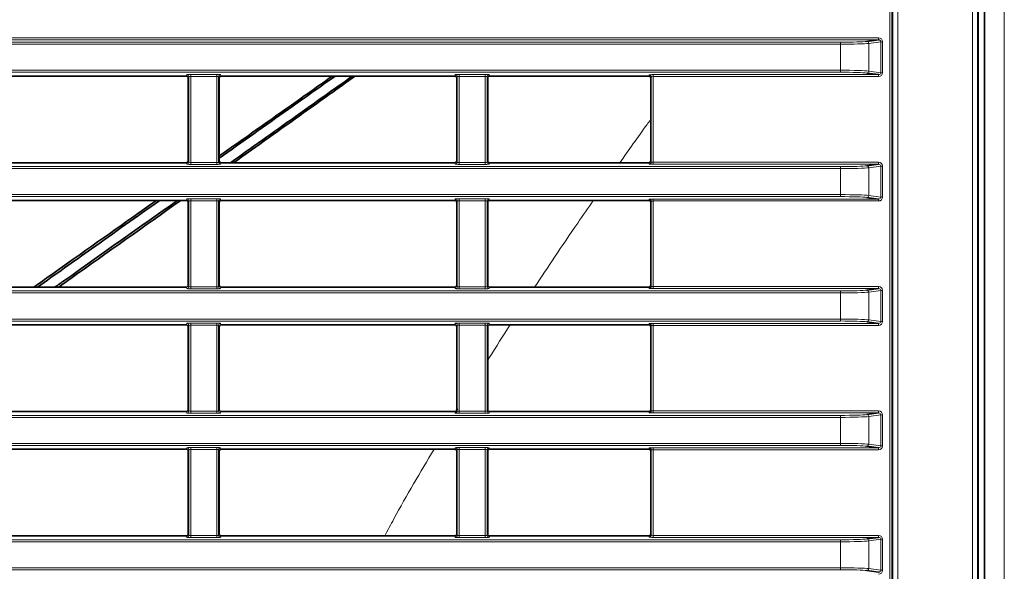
# Model space of a CAD drawing. Header units: millimetres. Extents: x 0 to 1118, y 0 to 864.
# Tile 335 of 339: x 1066 to 1091, y 504 to 518. Entities that reach past the tile are written whole.
import ezdxf

# ---------------------------------------------------------------- set-up
doc = ezdxf.new("R2010")
doc.units = ezdxf.units.MM

msp = doc.modelspace()

# ---------------------------------------------------------------- linework, layer by layer
at = {"color": 7, "linetype": 'Continuous', "lineweight": 18}
for p, q in [((1090.2749, 445.9511), (1090.2749, 525.5518)), ((1090.3999, 525.5518), (1090.3999, 445.9511)), ((1091.0728, 446.8764), (1091.0728, 524.6264)), ((1088.1987, 450.613), (1088.1987, 520.8898)), ((1088.2486, 520.8898), (1088.2486, 450.613)), ((1088.2714, 450.5903), (1088.2714, 520.9126)), ((1088.3964, 520.9126), (1088.3964, 450.5903)), ((945.9859, 517.4887), (1087.9096, 517.4887)), ((1087.9096, 517.4387), (945.9859, 517.4387)), ((946.9427, 517.3785), (1086.9529, 517.3785)), ((1086.9529, 517.3286), (946.9427, 517.3286)), ((1086.9529, 517.3286), (1086.9529, 517.3785)), ((1086.9529, 516.6743), (1086.9529, 517.3286)), ((1087.9658, 517.3899), (1087.6662, 517.3497)), ((1087.6662, 517.3497), (1087.6662, 516.6532)), ((1087.9096, 517.4387), (1087.9096, 517.4887)), ((1087.9658, 516.6129), (1087.9658, 517.3899)), ((1087.9658, 517.3899), (1088.0134, 517.3899)), ((1088.0134, 517.3899), (1088.0134, 516.6129)), ((946.9427, 516.6743), (1086.9529, 516.6743)), ((1086.9529, 516.6243), (946.9427, 516.6243)), ((1070.508, 516.5293), (1070.5219, 516.5642)), ((1070.6219, 516.5685), (1071.2737, 516.5685)), ((1070.6219, 516.5185), (1070.6219, 516.5685)), ((1071.2737, 516.5185), (1071.2737, 516.5685)), ((1071.3736, 516.5642), (1071.3876, 516.5293)), ((1077.258, 516.5293), (1077.2719, 516.5642)), ((1077.3719, 516.5685), (1078.0237, 516.5685)), ((1077.3719, 516.5185), (1077.3719, 516.5685)), ((1078.0237, 516.5185), (1078.0237, 516.5685)), ((1078.1236, 516.5642), (1078.1376, 516.5293)), ((1082.1347, 516.5293), (1082.1469, 516.5598)), ((1082.2469, 516.5641), (1087.9096, 516.5641)), ((1082.2469, 516.5641), (1082.2469, 516.5142)), ((1086.9529, 516.6243), (1086.9529, 516.6743)), ((1087.6662, 516.6532), (1087.9658, 516.6129)), ((1087.9096, 516.5641), (1087.9096, 516.5142)), ((1087.9658, 516.6129), (1088.0134, 516.6129)), ((1070.5719, 516.5142), (1070.5579, 516.4793)), ((1070.5719, 514.3636), (1070.5719, 516.5142)), ((1071.2737, 516.5185), (1070.6219, 516.5185)), ((1070.6219, 516.5185), (1070.6219, 514.3593)), ((1071.2737, 514.3593), (1071.2737, 516.5185)), ((1071.3236, 516.5142), (1071.3236, 514.3636)), ((1071.3376, 516.4793), (1071.3236, 516.5142)), ((1077.3219, 516.5142), (1077.3079, 516.4793)), ((1077.3219, 514.3636), (1077.3219, 516.5142)), ((1078.0237, 516.5185), (1077.3719, 516.5185)), ((1077.3719, 516.5185), (1077.3719, 514.3593)), ((1078.0237, 514.3593), (1078.0237, 516.5185)), ((1078.0736, 516.5142), (1078.0736, 514.3636)), ((1078.0876, 516.4793), (1078.0736, 516.5142)), ((1082.1969, 516.5099), (1082.1847, 516.4793)), ((1082.1969, 514.368), (1082.1969, 516.5099)), ((1087.9096, 516.5142), (1082.2469, 516.5142)), ((1082.2469, 516.5142), (1082.2469, 514.3637)), ((1070.5219, 514.3137), (1070.508, 514.3486)), ((1070.5579, 514.3986), (1070.5719, 514.3636)), ((1070.6219, 514.3094), (1070.6219, 514.3593)), ((1070.6219, 514.3593), (1071.2737, 514.3593)), ((1071.2737, 514.3094), (1071.2737, 514.3593)), ((1071.3236, 514.3636), (1071.3376, 514.3986)), ((1071.3876, 514.3486), (1071.3736, 514.3137)), ((1077.2719, 514.3137), (1077.258, 514.3486)), ((1077.3079, 514.3986), (1077.3219, 514.3636)), ((1077.3719, 514.3094), (1077.3719, 514.3593)), ((1077.3719, 514.3593), (1078.0237, 514.3593)), ((1078.0237, 514.3094), (1078.0237, 514.3593)), ((1078.0736, 514.3636), (1078.0876, 514.3986)), ((1078.1376, 514.3486), (1078.1236, 514.3137)), ((1082.1469, 514.318), (1082.1347, 514.3486)), ((1082.1847, 514.3986), (1082.1969, 514.368)), ((1082.2469, 514.3137), (1082.2469, 514.3637)), ((1082.2469, 514.3637), (1087.9096, 514.3637)), ((1087.9096, 514.3137), (1087.9096, 514.3637)), ((946.9427, 514.2535), (1086.9529, 514.2535)), ((1086.9529, 514.2036), (946.9427, 514.2036)), ((1071.2737, 514.3094), (1070.6219, 514.3094)), ((1078.0237, 514.3094), (1077.3719, 514.3094)), ((1087.9096, 514.3137), (1082.2469, 514.3137)), ((1086.9529, 514.2036), (1086.9529, 514.2535)), ((1086.9529, 513.5493), (1086.9529, 514.2036)), ((1087.9658, 514.2649), (1087.6662, 514.2247)), ((1087.6662, 514.2247), (1087.6662, 513.5282)), ((1087.9658, 513.4879), (1087.9658, 514.2649)), ((1087.9658, 514.2649), (1088.0134, 514.2649)), ((1088.0134, 514.2649), (1088.0134, 513.4879)), ((946.9427, 513.5493), (1086.9529, 513.5493)), ((1086.9529, 513.4993), (946.9427, 513.4993)), ((1070.508, 513.4043), (1070.5219, 513.4392)), ((1070.5719, 513.3892), (1070.5579, 513.3543)), ((1070.5719, 511.2386), (1070.5719, 513.3892)), ((1070.6219, 513.4435), (1071.2737, 513.4435)), ((1070.6219, 513.4435), (1070.6219, 513.3935)), ((1071.2737, 513.3935), (1070.6219, 513.3935)), ((1070.6219, 513.3935), (1070.6219, 511.2343)), ((1071.2737, 513.4435), (1071.2737, 513.3935)), ((1071.2737, 511.2343), (1071.2737, 513.3935)), ((1071.3236, 513.3892), (1071.3236, 511.2386)), ((1071.3376, 513.3543), (1071.3236, 513.3892)), ((1071.3736, 513.4392), (1071.3876, 513.4043)), ((1077.258, 513.4043), (1077.2719, 513.4392)), ((1077.3219, 513.3892), (1077.3079, 513.3543)), ((1077.3219, 511.2386), (1077.3219, 513.3892)), ((1077.3719, 513.4435), (1078.0237, 513.4435)), ((1077.3719, 513.4435), (1077.3719, 513.3935)), ((1078.0237, 513.3935), (1077.3719, 513.3935)), ((1077.3719, 513.3935), (1077.3719, 511.2343)), ((1078.0237, 513.4435), (1078.0237, 513.3935)), ((1078.0237, 511.2343), (1078.0237, 513.3935)), ((1078.0736, 513.3892), (1078.0736, 511.2386)), ((1078.0876, 513.3543), (1078.0736, 513.3892)), ((1078.1236, 513.4392), (1078.1376, 513.4043)), ((1082.1347, 513.4043), (1082.1469, 513.4348)), ((1082.1969, 513.3849), (1082.1847, 513.3543)), ((1082.1969, 511.243), (1082.1969, 513.3849)), ((1082.2469, 513.4391), (1087.9096, 513.4391)), ((1082.2469, 513.4391), (1082.2469, 513.3892)), ((1087.9096, 513.3892), (1082.2469, 513.3892)), ((1082.2469, 513.3892), (1082.2469, 511.2387)), ((1086.9529, 513.4993), (1086.9529, 513.5493)), ((1087.6662, 513.5282), (1087.9658, 513.4879)), ((1087.9096, 513.4391), (1087.9096, 513.3892)), ((1087.9658, 513.4879), (1088.0134, 513.4879)), ((946.9427, 511.1285), (1086.9529, 511.1285)), ((1070.5219, 511.1887), (1070.508, 511.2236)), ((1070.5579, 511.2736), (1070.5719, 511.2386)), ((1070.6219, 511.2343), (1070.6219, 511.1844)), ((1070.6219, 511.2343), (1071.2737, 511.2343)), ((1071.2737, 511.1844), (1070.6219, 511.1844)), ((1071.2737, 511.2343), (1071.2737, 511.1844)), ((1071.3236, 511.2386), (1071.3376, 511.2736)), ((1071.3876, 511.2236), (1071.3736, 511.1887)), ((1077.2719, 511.1887), (1077.258, 511.2236)), ((1077.3079, 511.2736), (1077.3219, 511.2386)), ((1077.3719, 511.2343), (1078.0237, 511.2343)), ((1077.3719, 511.2343), (1077.3719, 511.1844)), ((1078.0237, 511.1844), (1077.3719, 511.1844)), ((1078.0237, 511.2343), (1078.0237, 511.1844)), ((1078.0736, 511.2386), (1078.0876, 511.2736)), ((1078.1376, 511.2236), (1078.1236, 511.1887)), ((1082.1469, 511.193), (1082.1347, 511.2236)), ((1082.1847, 511.2736), (1082.1969, 511.243)), ((1082.2469, 511.1887), (1082.2469, 511.2387)), ((1082.2469, 511.2387), (1087.9096, 511.2387)), ((1087.9096, 511.1887), (1082.2469, 511.1887)), ((1086.9529, 511.0786), (1086.9529, 511.1285)), ((1087.9658, 511.1399), (1087.6662, 511.0997)), ((1087.9096, 511.1887), (1087.9096, 511.2387)), ((1087.9658, 510.3629), (1087.9658, 511.1399)), ((1087.9658, 511.1399), (1088.0134, 511.1399)), ((1088.0134, 511.1399), (1088.0134, 510.3629)), ((1086.9529, 511.0786), (946.9427, 511.0786)), ((1086.9529, 510.4243), (1086.9529, 511.0786)), ((1087.6662, 511.0997), (1087.6662, 510.4032)), ((946.9427, 510.4243), (1086.9529, 510.4243)), ((1086.9529, 510.3743), (946.9427, 510.3743)), ((1086.9529, 510.3743), (1086.9529, 510.4243)), ((1087.6662, 510.4032), (1087.9658, 510.3629)), ((1087.9658, 510.3629), (1088.0134, 510.3629)), ((1070.508, 510.2793), (1070.5219, 510.3142)), ((1070.5719, 510.2642), (1070.5579, 510.2293)), ((1070.5719, 508.1136), (1070.5719, 510.2642)), ((1070.6219, 510.3185), (1071.2737, 510.3185)), ((1070.6219, 510.3185), (1070.6219, 510.2685)), ((1071.2737, 510.2685), (1070.6219, 510.2685)), ((1070.6219, 510.2685), (1070.6219, 508.1093)), ((1071.2737, 510.3185), (1071.2737, 510.2685)), ((1071.2737, 508.1093), (1071.2737, 510.2685)), ((1071.3236, 510.2642), (1071.3236, 508.1136)), ((1071.3376, 510.2293), (1071.3236, 510.2642)), ((1071.3736, 510.3142), (1071.3876, 510.2793)), ((1077.258, 510.2793), (1077.2719, 510.3142)), ((1077.3219, 510.2642), (1077.3079, 510.2293)), ((1077.3219, 508.1136), (1077.3219, 510.2642)), ((1077.3719, 510.3185), (1078.0237, 510.3185)), ((1077.3719, 510.3185), (1077.3719, 510.2685)), ((1078.0237, 510.2685), (1077.3719, 510.2685)), ((1077.3719, 510.2685), (1077.3719, 508.1093)), ((1078.0237, 510.3185), (1078.0237, 510.2685)), ((1078.0237, 508.1093), (1078.0237, 510.2685)), ((1078.0736, 510.2642), (1078.0736, 508.1136)), ((1078.0876, 510.2293), (1078.0736, 510.2642)), ((1078.1236, 510.3142), (1078.1376, 510.2793)), ((1082.1347, 510.2793), (1082.1469, 510.3098)), ((1082.1969, 510.2599), (1082.1847, 510.2293)), ((1082.1969, 508.118), (1082.1969, 510.2599)), ((1082.2469, 510.3141), (1087.9096, 510.3141)), ((1082.2469, 510.3141), (1082.2469, 510.2642)), ((1087.9096, 510.2642), (1082.2469, 510.2642)), ((1082.2469, 510.2642), (1082.2469, 508.1137)), ((1087.9096, 510.3141), (1087.9096, 510.2642)), ((1070.5579, 508.1486), (1070.5719, 508.1136)), ((1071.3236, 508.1136), (1071.3376, 508.1486)), ((1077.2848, 508.0828), (1077.337, 508.1688)), ((1077.3079, 508.1486), (1077.3219, 508.1136)), ((1078.0736, 508.1136), (1078.0876, 508.1486)), ((1082.1847, 508.1486), (1082.1969, 508.118)), ((946.9427, 508.0035), (1086.9529, 508.0035)), ((1086.9529, 507.9536), (946.9427, 507.9536)), ((1070.5219, 508.0637), (1070.508, 508.0986)), ((1070.6219, 508.1093), (1071.2737, 508.1093)), ((1070.6219, 508.1093), (1070.6219, 508.0594)), ((1071.2737, 508.0594), (1070.6219, 508.0594)), ((1071.2737, 508.1093), (1071.2737, 508.0594)), ((1071.3876, 508.0986), (1071.3736, 508.0637)), ((1077.2719, 508.0637), (1077.258, 508.0986)), ((1077.3719, 508.1093), (1077.3719, 508.0594)), ((1077.3719, 508.1093), (1078.0237, 508.1093)), ((1078.0237, 508.0594), (1077.3719, 508.0594)), ((1078.0237, 508.1093), (1078.0237, 508.0594)), ((1078.1376, 508.0986), (1078.1236, 508.0637)), ((1082.1469, 508.068), (1082.1347, 508.0986)), ((1082.2469, 508.0637), (1082.2469, 508.1137)), ((1082.2469, 508.1137), (1087.9096, 508.1137)), ((1087.9096, 508.0637), (1082.2469, 508.0637)), ((1086.9529, 507.9536), (1086.9529, 508.0035)), ((1086.9529, 507.2993), (1086.9529, 507.9536)), ((1087.9658, 508.0149), (1087.6662, 507.9747)), ((1087.6662, 507.9747), (1087.6662, 507.2782)), ((1087.9096, 508.0637), (1087.9096, 508.1137)), ((1087.9658, 507.2379), (1087.9658, 508.0149)), ((1087.9658, 508.0149), (1088.0134, 508.0149)), ((1088.0134, 508.0149), (1088.0134, 507.2379)), ((946.9427, 507.2993), (1086.9529, 507.2993)), ((1086.9529, 507.2493), (946.9427, 507.2493)), ((1070.508, 507.1543), (1070.5219, 507.1892)), ((1070.6219, 507.1935), (1071.2737, 507.1935)), ((1070.6219, 507.1935), (1070.6219, 507.1435)), ((1071.2737, 507.1435), (1070.6219, 507.1435)), ((1070.6219, 507.1435), (1070.6219, 504.9843)), ((1071.2737, 507.1935), (1071.2737, 507.1435)), ((1071.2737, 504.9843), (1071.2737, 507.1435)), ((1071.3736, 507.1892), (1071.3876, 507.1543)), ((1077.258, 507.1543), (1077.2719, 507.1892)), ((1077.3719, 507.1935), (1078.0237, 507.1935)), ((1077.3719, 507.1935), (1077.3719, 507.1435)), ((1078.0237, 507.1435), (1077.3719, 507.1435)), ((1077.3719, 507.1435), (1077.3719, 504.9843)), ((1078.0237, 507.1935), (1078.0237, 507.1435)), ((1078.0237, 504.9843), (1078.0237, 507.1435)), ((1078.1236, 507.1892), (1078.1376, 507.1543)), ((1082.1347, 507.1543), (1082.1469, 507.1848)), ((1082.2469, 507.1891), (1087.9096, 507.1891)), ((1082.2469, 507.1891), (1082.2469, 507.1392)), ((1086.9529, 507.2493), (1086.9529, 507.2993)), ((1087.6662, 507.2782), (1087.9658, 507.2379)), ((1087.9096, 507.1891), (1087.9096, 507.1392)), ((1087.9658, 507.2379), (1088.0134, 507.2379)), ((1070.5719, 507.1392), (1070.5579, 507.1043)), ((1070.5719, 504.9886), (1070.5719, 507.1392)), ((1071.3236, 507.1392), (1071.3236, 504.9886)), ((1071.3376, 507.1043), (1071.3236, 507.1392)), ((1077.3219, 507.1392), (1077.3079, 507.1043)), ((1077.3219, 504.9886), (1077.3219, 507.1392)), ((1078.0736, 507.1392), (1078.0736, 504.9886)), ((1078.0876, 507.1043), (1078.0736, 507.1392)), ((1082.1969, 507.1349), (1082.1847, 507.1043)), ((1082.1969, 504.993), (1082.1969, 507.1349)), ((1087.9096, 507.1392), (1082.2469, 507.1392)), ((1082.2469, 507.1392), (1082.2469, 504.9887)), ((1070.5219, 504.9387), (1070.508, 504.9736)), ((1070.5579, 505.0236), (1070.5719, 504.9886)), ((1070.6219, 504.9843), (1070.6219, 504.9344)), ((1070.6219, 504.9843), (1071.2737, 504.9843)), ((1071.2737, 504.9344), (1070.6219, 504.9344)), ((1071.2737, 504.9843), (1071.2737, 504.9344)), ((1071.3236, 504.9886), (1071.3376, 505.0236)), ((1071.3876, 504.9736), (1071.3736, 504.9387)), ((1077.2719, 504.9387), (1077.258, 504.9736)), ((1077.3079, 505.0236), (1077.3219, 504.9886)), ((1077.3719, 504.9843), (1077.3719, 504.9344)), ((1077.3719, 504.9843), (1078.0237, 504.9843)), ((1078.0237, 504.9344), (1077.3719, 504.9344)), ((1078.0237, 504.9843), (1078.0237, 504.9344)), ((1078.0736, 504.9886), (1078.0876, 505.0236)), ((1078.1376, 504.9736), (1078.1236, 504.9387)), ((1082.1469, 504.943), (1082.1347, 504.9736)), ((1082.1847, 505.0236), (1082.1969, 504.993)), ((1082.2469, 504.9387), (1082.2469, 504.9887)), ((1082.2469, 504.9887), (1087.9096, 504.9887)), ((1087.9096, 504.9387), (1082.2469, 504.9387)), ((1087.9096, 504.9387), (1087.9096, 504.9887)), ((946.9427, 504.8785), (1086.9529, 504.8785)), ((1086.9529, 504.8286), (946.9427, 504.8286)), ((1086.9529, 504.8286), (1086.9529, 504.8785)), ((1086.9529, 504.1743), (1086.9529, 504.8286)), ((1087.9658, 504.8899), (1087.6662, 504.8497)), ((1087.6662, 504.8497), (1087.6662, 504.1532)), ((1087.9658, 504.1129), (1087.9658, 504.8899)), ((1087.9658, 504.8899), (1088.0134, 504.8899)), ((1088.0134, 504.8899), (1088.0134, 504.1129)), ((946.9427, 504.1743), (1086.9529, 504.1743)), ((1086.9529, 504.1243), (1086.9529, 504.1743)), ((1086.9529, 504.1243), (946.9427, 504.1243)), ((1087.6662, 504.1532), (1087.9658, 504.1129)), ((1087.9658, 504.1129), (1088.0134, 504.1129))]:
    msp.add_line(p, q, dxfattribs=at)
at = {"color": 7, "linetype": 'Continuous', "lineweight": 35}
for p, q in [((1090.4174, 525.559), (1090.4174, 445.9438)), ((1090.5728, 446.8764), (1090.5728, 524.6264)), ((1087.6186, 517.3996), (1087.9096, 517.4387)), ((1087.9096, 516.5641), (1087.6186, 516.6032)), ((1070.508, 516.5293), (1064.6376, 516.5293)), ((1070.5579, 516.4793), (1070.5579, 514.3986)), ((1071.3376, 514.3986), (1071.3376, 516.4793)), ((1077.258, 516.5293), (1071.3876, 516.5293)), ((1077.3079, 516.4793), (1077.3079, 514.3986)), ((1078.0876, 514.3986), (1078.0876, 516.4793)), ((1082.1347, 516.5293), (1078.1376, 516.5293)), ((1082.1847, 514.3986), (1082.1847, 516.4793)), ((1064.6376, 514.3486), (1070.508, 514.3486)), ((1071.3876, 514.3486), (1077.258, 514.3486)), ((1078.1376, 514.3486), (1082.1347, 514.3486)), ((1087.6186, 514.2746), (1087.9096, 514.3137)), ((1064.6376, 513.4043), (1070.508, 513.4043)), ((1070.5579, 513.3543), (1070.5579, 511.2736)), ((1071.3376, 511.2736), (1071.3376, 513.3543)), ((1071.3876, 513.4043), (1077.258, 513.4043)), ((1077.3079, 513.3543), (1077.3079, 511.2736)), ((1078.0876, 511.2736), (1078.0876, 513.3543)), ((1078.1376, 513.4043), (1082.1347, 513.4043)), ((1082.1847, 511.2736), (1082.1847, 513.3543)), ((1087.9096, 513.4391), (1087.6186, 513.4782)), ((1064.6376, 511.2236), (1070.508, 511.2236)), ((1071.3876, 511.2236), (1077.258, 511.2236)), ((1078.1376, 511.2236), (1082.1347, 511.2236)), ((1087.6186, 511.1496), (1087.9096, 511.1887)), ((1064.6376, 510.2793), (1070.508, 510.2793)), ((1070.5579, 510.2293), (1070.5579, 508.1486)), ((1071.3376, 508.1486), (1071.3376, 510.2293)), ((1071.3876, 510.2793), (1077.258, 510.2793)), ((1077.3079, 510.2293), (1077.3079, 508.1486)), ((1078.0876, 508.1486), (1078.0876, 510.2293)), ((1078.1376, 510.2793), (1082.1347, 510.2793)), ((1082.1847, 508.1486), (1082.1847, 510.2293)), ((1087.9096, 510.3141), (1087.6186, 510.3532)), ((1064.6376, 508.0986), (1070.508, 508.0986)), ((1071.3876, 508.0986), (1077.258, 508.0986)), ((1078.1376, 508.0986), (1082.1347, 508.0986)), ((1087.6186, 508.0246), (1087.9096, 508.0637)), ((1064.6376, 507.1543), (1070.508, 507.1543)), ((1071.3876, 507.1543), (1077.258, 507.1543)), ((1078.1376, 507.1543), (1082.1347, 507.1543)), ((1087.9096, 507.1891), (1087.6186, 507.2282)), ((1070.5579, 507.1043), (1070.5579, 505.0236)), ((1071.3376, 505.0236), (1071.3376, 507.1043)), ((1077.3079, 507.1043), (1077.3079, 505.0236)), ((1078.0876, 505.0236), (1078.0876, 507.1043)), ((1082.1847, 505.0236), (1082.1847, 507.1043)), ((1064.6376, 504.9736), (1070.508, 504.9736)), ((1071.3876, 504.9736), (1077.258, 504.9736)), ((1078.1376, 504.9736), (1082.1347, 504.9736)), ((1087.6186, 504.8996), (1087.9096, 504.9387)), ((1087.9096, 504.0641), (1087.6186, 504.1032))]:
    msp.add_line(p, q, dxfattribs=at)
at = {"color": 7, "linetype": 'Continuous', "lineweight": 18}
for centre, radius, start, end in [((1087.6166, 517.3501), 0.0496, 359.52436, 87.65613), ((1070.5219, 516.5142), 0.05, 0.07399, 89.97184), ((1071.3737, 516.5142), 0.05, 90.02816, 179.92601), ((1077.2719, 516.5142), 0.05, 0.07399, 89.97184), ((1078.1237, 516.5142), 0.05, 90.02816, 179.92601), ((1082.1469, 516.5098), 0.05, 0.07399, 89.97184), ((1087.6166, 516.6528), 0.0496, 272.34387, 0.47564), ((1070.5219, 514.3637), 0.05, 270.02816, 359.92601), ((1071.3737, 514.3637), 0.05, 180.07399, 269.97184), ((1077.2719, 514.3637), 0.05, 270.02816, 359.92601), ((1078.1237, 514.3637), 0.05, 180.07399, 269.97184), ((1082.1469, 514.368), 0.05, 270.02816, 359.92601), ((1087.6166, 514.2251), 0.0496, 359.52436, 87.65613), ((1070.5219, 513.3892), 0.05, 0.07399, 89.97184), ((1071.3737, 513.3892), 0.05, 90.02816, 179.92601), ((1077.2719, 513.3892), 0.05, 0.07399, 89.97184), ((1078.1237, 513.3892), 0.05, 90.02816, 179.92601), ((1082.1469, 513.3848), 0.05, 0.07399, 89.97184), ((1087.6166, 513.5278), 0.0496, 272.34387, 0.47564), ((1070.5219, 511.2387), 0.05, 270.02816, 359.92601), ((1071.3737, 511.2387), 0.05, 180.07399, 269.97184), ((1077.2719, 511.2387), 0.05, 270.02816, 359.92601), ((1078.1237, 511.2387), 0.05, 180.07399, 269.97184), ((1082.1469, 511.243), 0.05, 270.02816, 359.92601), ((1087.6166, 511.1001), 0.0496, 359.52436, 87.65613), ((1087.6166, 510.4028), 0.0496, 272.34387, 0.47564), ((1070.5219, 510.2642), 0.05, 0.07399, 89.97184), ((1071.3737, 510.2642), 0.05, 90.02816, 179.92601), ((1077.2719, 510.2642), 0.05, 0.07399, 89.97184), ((1078.1237, 510.2642), 0.05, 90.02816, 179.92601), ((1082.1469, 510.2598), 0.05, 0.07399, 89.97184), ((1070.5219, 508.1137), 0.05, 270.02816, 359.92601), ((1071.3737, 508.1137), 0.05, 180.07399, 269.97184), ((1077.2719, 508.1137), 0.05, 270.02816, 359.92601), ((1078.1237, 508.1137), 0.05, 180.07399, 269.97184), ((1082.1469, 508.118), 0.05, 270.02816, 359.92601), ((1087.6166, 507.9751), 0.0496, 359.52436, 87.65613), ((1070.5219, 507.1392), 0.05, 0.07399, 89.97184), ((1071.3737, 507.1392), 0.05, 90.02816, 179.92601), ((1077.2719, 507.1392), 0.05, 0.07399, 89.97184), ((1078.1237, 507.1392), 0.05, 90.02816, 179.92601), ((1082.1469, 507.1348), 0.05, 0.07399, 89.97184), ((1087.6166, 507.2778), 0.0496, 272.34387, 0.47564), ((1070.5219, 504.9887), 0.05, 270.02816, 359.92601), ((1071.3737, 504.9887), 0.05, 180.07399, 269.97184), ((1077.2719, 504.9887), 0.05, 270.02816, 359.92601), ((1078.1237, 504.9887), 0.05, 180.07399, 269.97184), ((1082.1469, 504.993), 0.05, 270.02816, 359.92601), ((1087.6166, 504.8501), 0.0496, 359.52436, 87.65613), ((1087.6166, 504.1528), 0.0496, 272.34387, 0.47564)]:
    msp.add_arc(centre, radius, start, end, dxfattribs=at)
for centre, major_axis, ratio, start_param, end_param in [((1086.9529, 517.4091), (0.7, 0), 0.0436609, 4.712389, 5.969026), ((1086.9529, 517.3591), (0.75, 0), 0.0407502, 4.712389, 5.969026), ((1087.9082, 517.3886), (0.1043, 0.014), 0.9502376, 6.1561848, 7.7135016), ((1087.9082, 517.3886), (0.0572, 0.0077), 0.8661766, 6.1561848, 7.7135016), ((1070.6219, 516.5641), (0.1, 0), 0.0436609, 1.5707963, 3.1241394), ((1071.2737, 516.5641), (0.1, 0), 0.0436609, 0.0174533, 1.5707963), ((1077.3719, 516.5641), (0.1, 0), 0.0436609, 1.5707963, 3.1241394), ((1078.0237, 516.5641), (0.1, 0), 0.0436609, 0.0174533, 1.5707963), ((1082.2469, 516.5597), (0.1, 0), 0.0436609, 1.5707963, 3.1241394), ((1086.9529, 516.6437), (0.75, 0), 0.0407502, 0.3141593, 1.5707963), ((1086.9529, 516.5938), (0.7, 0), 0.0436609, 0.3141593, 1.5707963), ((1087.9082, 516.6143), (0.0572, -0.0077), 0.8661766, 4.8528691, 6.4101858), ((1087.9082, 516.6143), (0.1043, -0.014), 0.9502376, 4.8528691, 6.4101858), ((1070.6219, 516.5142), (0.05, 0), 0.0873219, 1.5707963, 3.1241394), ((1071.2737, 516.5142), (0.05, 0), 0.0873219, 0.0174533, 1.5707963), ((1077.3719, 516.5142), (0.05, 0), 0.0873219, 1.5707963, 3.1241394), ((1078.0237, 516.5142), (0.05, 0), 0.0873219, 0.0174533, 1.5707963), ((1082.2469, 516.5098), (0.05, 0), 0.0873219, 1.5707963, 3.1241394), ((1070.6219, 514.3637), (0.05, 0), 0.0873219, 3.1590459, 4.712389), ((1071.2737, 514.3637), (0.05, 0), 0.0873219, 4.712389, 6.265732), ((1077.3719, 514.3637), (0.05, 0), 0.0873219, 3.1590459, 4.712389), ((1078.0237, 514.3637), (0.05, 0), 0.0873219, 4.712389, 6.265732), ((1082.2469, 514.3681), (0.05, 0), 0.0873219, 3.1590459, 4.712389), ((1087.9082, 514.2636), (0.1043, 0.014), 0.9502376, 6.1561848, 7.7135016), ((1070.6219, 514.3137), (0.1, 0), 0.0436609, 3.1590459, 4.712389), ((1071.2737, 514.3137), (0.1, 0), 0.0436609, 4.712389, 6.265732), ((1077.3719, 514.3137), (0.1, 0), 0.0436609, 3.1590459, 4.712389), ((1078.0237, 514.3137), (0.1, 0), 0.0436609, 4.712389, 6.265732), ((1082.2469, 514.3181), (0.1, 0), 0.0436609, 3.1590459, 4.712389), ((1086.9529, 514.2841), (0.7, 0), 0.0436609, 4.712389, 5.969026), ((1086.9529, 514.2341), (0.75, 0), 0.0407502, 4.712389, 5.969026), ((1087.9082, 514.2636), (0.0572, 0.0077), 0.8661766, 6.1561848, 7.7135016), ((1070.6219, 513.4391), (0.1, 0), 0.0436609, 1.5707963, 3.1241394), ((1070.6219, 513.3892), (0.05, 0), 0.0873219, 1.5707963, 3.1241394), ((1071.2737, 513.4391), (0.1, 0), 0.0436609, 0.0174533, 1.5707963), ((1071.2737, 513.3892), (0.05, 0), 0.0873219, 0.0174533, 1.5707963), ((1077.3719, 513.4391), (0.1, 0), 0.0436609, 1.5707963, 3.1241394), ((1077.3719, 513.3892), (0.05, 0), 0.0873219, 1.5707963, 3.1241394), ((1078.0237, 513.4391), (0.1, 0), 0.0436609, 0.0174533, 1.5707963), ((1078.0237, 513.3892), (0.05, 0), 0.0873219, 0.0174533, 1.5707963), ((1082.2469, 513.4347), (0.1, 0), 0.0436609, 1.5707963, 3.1241394), ((1082.2469, 513.3848), (0.05, 0), 0.0873219, 1.5707963, 3.1241394), ((1086.9529, 513.5187), (0.75, 0), 0.0407502, 0.3141593, 1.5707963), ((1086.9529, 513.4688), (0.7, 0), 0.0436609, 0.3141593, 1.5707963), ((1087.9082, 513.4893), (0.0572, -0.0077), 0.8661766, 4.8528691, 6.4101858), ((1087.9082, 513.4893), (0.1043, -0.014), 0.9502376, 4.8528691, 6.4101858), ((1070.6219, 511.1887), (0.1, 0), 0.0436609, 3.1590459, 4.712389), ((1070.6219, 511.2387), (0.05, 0), 0.0873219, 3.1590459, 4.712389), ((1071.2737, 511.2387), (0.05, 0), 0.0873219, 4.712389, 6.265732), ((1071.2737, 511.1887), (0.1, 0), 0.0436609, 4.712389, 6.265732), ((1077.3719, 511.1887), (0.1, 0), 0.0436609, 3.1590459, 4.712389), ((1077.3719, 511.2387), (0.05, 0), 0.0873219, 3.1590459, 4.712389), ((1078.0237, 511.2387), (0.05, 0), 0.0873219, 4.712389, 6.265732), ((1078.0237, 511.1887), (0.1, 0), 0.0436609, 4.712389, 6.265732), ((1082.2469, 511.1931), (0.1, 0), 0.0436609, 3.1590459, 4.712389), ((1082.2469, 511.2431), (0.05, 0), 0.0873219, 3.1590459, 4.712389), ((1086.9529, 511.1591), (0.7, 0), 0.0436609, 4.712389, 5.969026), ((1087.9082, 511.1386), (0.1043, 0.014), 0.9502376, 6.1561848, 7.7135016), ((1087.9082, 511.1386), (0.0572, 0.0077), 0.8661766, 6.1561848, 7.7135016), ((1086.9529, 511.1091), (0.75, 0), 0.0407502, 4.712389, 5.969026), ((1086.9529, 510.3937), (0.75, 0), 0.0407502, 0.3141593, 1.5707963), ((1086.9529, 510.3438), (0.7, 0), 0.0436609, 0.3141593, 1.5707963), ((1087.9082, 510.3643), (0.0572, -0.0077), 0.8661766, 4.8528691, 6.4101858), ((1087.9082, 510.3643), (0.1043, -0.014), 0.9502376, 4.8528691, 6.4101858), ((1070.6219, 510.3141), (0.1, 0), 0.0436609, 1.5707963, 3.1241394), ((1070.6219, 510.2642), (0.05, 0), 0.0873219, 1.5707963, 3.1241394), ((1071.2737, 510.3141), (0.1, 0), 0.0436609, 0.0174533, 1.5707963), ((1071.2737, 510.2642), (0.05, 0), 0.0873219, 0.0174533, 1.5707963), ((1077.3719, 510.3141), (0.1, 0), 0.0436609, 1.5707963, 3.1241394), ((1077.3719, 510.2642), (0.05, 0), 0.0873219, 1.5707963, 3.1241394), ((1078.0237, 510.3141), (0.1, 0), 0.0436609, 0.0174533, 1.5707963), ((1078.0237, 510.2642), (0.05, 0), 0.0873219, 0.0174533, 1.5707963), ((1082.2469, 510.3097), (0.1, 0), 0.0436609, 1.5707963, 3.1241394), ((1082.2469, 510.2598), (0.05, 0), 0.0873219, 1.5707963, 3.1241394), ((1070.6219, 508.0637), (0.1, 0), 0.0436609, 3.1590459, 4.712389), ((1070.6219, 508.1137), (0.05, 0), 0.0873219, 3.1590459, 4.712389), ((1071.2737, 508.1137), (0.05, 0), 0.0873219, 4.712389, 6.265732), ((1071.2737, 508.0637), (0.1, 0), 0.0436609, 4.712389, 6.265732), ((1077.3719, 508.0637), (0.1, 0), 0.0436609, 3.1590459, 4.712389), ((1077.3719, 508.1137), (0.05, 0), 0.0873219, 3.1590459, 4.712389), ((1078.0237, 508.1137), (0.05, 0), 0.0873219, 4.712389, 6.265732), ((1078.0237, 508.0637), (0.1, 0), 0.0436609, 4.712389, 6.265732), ((1082.2469, 508.0681), (0.1, 0), 0.0436609, 3.1590459, 4.712389), ((1082.2469, 508.1181), (0.05, 0), 0.0873219, 3.1590459, 4.712389), ((1086.9529, 508.0341), (0.7, 0), 0.0436609, 4.712389, 5.969026), ((1086.9529, 507.9841), (0.75, 0), 0.0407502, 4.712389, 5.969026), ((1087.9082, 508.0136), (0.1043, 0.014), 0.9502376, 6.1561848, 7.7135016), ((1087.9082, 508.0136), (0.0572, 0.0077), 0.8661766, 6.1561848, 7.7135016), ((1070.6219, 507.1891), (0.1, 0), 0.0436609, 1.5707963, 3.1241394), ((1070.6219, 507.1392), (0.05, 0), 0.0873219, 1.5707963, 3.1241394), ((1071.2737, 507.1891), (0.1, 0), 0.0436609, 0.0174533, 1.5707963), ((1071.2737, 507.1392), (0.05, 0), 0.0873219, 0.0174533, 1.5707963), ((1077.3719, 507.1891), (0.1, 0), 0.0436609, 1.5707963, 3.1241394), ((1077.3719, 507.1392), (0.05, 0), 0.0873219, 1.5707963, 3.1241394), ((1078.0237, 507.1891), (0.1, 0), 0.0436609, 0.0174533, 1.5707963), ((1078.0237, 507.1392), (0.05, 0), 0.0873219, 0.0174533, 1.5707963), ((1082.2469, 507.1847), (0.1, 0), 0.0436609, 1.5707963, 3.1241394), ((1086.9529, 507.2687), (0.75, 0), 0.0407502, 0.3141593, 1.5707963), ((1086.9529, 507.2188), (0.7, 0), 0.0436609, 0.3141593, 1.5707963), ((1087.9082, 507.2393), (0.0572, -0.0077), 0.8661766, 4.8528691, 6.4101858), ((1087.9082, 507.2393), (0.1043, -0.014), 0.9502376, 4.8528691, 6.4101858), ((1082.2469, 507.1348), (0.05, 0), 0.0873219, 1.5707963, 3.1241394), ((1070.6219, 504.9387), (0.1, 0), 0.0436609, 3.1590459, 4.712389), ((1070.6219, 504.9887), (0.05, 0), 0.0873219, 3.1590459, 4.712389), ((1071.2737, 504.9887), (0.05, 0), 0.0873219, 4.712389, 6.265732), ((1071.2737, 504.9387), (0.1, 0), 0.0436609, 4.712389, 6.265732), ((1077.3719, 504.9387), (0.1, 0), 0.0436609, 3.1590459, 4.712389), ((1077.3719, 504.9887), (0.05, 0), 0.0873219, 3.1590459, 4.712389), ((1078.0237, 504.9887), (0.05, 0), 0.0873219, 4.712389, 6.265732), ((1078.0237, 504.9387), (0.1, 0), 0.0436609, 4.712389, 6.265732), ((1082.2469, 504.9431), (0.1, 0), 0.0436609, 3.1590459, 4.712389), ((1082.2469, 504.9931), (0.05, 0), 0.0873219, 3.1590459, 4.712389), ((1087.9082, 504.8886), (0.1043, 0.014), 0.9502376, 6.1561848, 7.7135016), ((1087.9082, 504.8886), (0.0572, 0.0077), 0.8661766, 6.1561848, 7.7135016), ((1086.9529, 504.9091), (0.7, 0), 0.0436609, 4.712389, 5.969026), ((1086.9529, 504.8591), (0.75, 0), 0.0407502, 4.712389, 5.969026), ((1086.9529, 504.1437), (0.75, 0), 0.0407502, 0.3141593, 1.5707963), ((1086.9529, 504.0938), (0.7, 0), 0.0436609, 0.3141593, 1.5707963), ((1087.9082, 504.1143), (0.0572, -0.0077), 0.8661766, 4.8528691, 6.4101858), ((1087.9082, 504.1143), (0.1043, -0.014), 0.9502376, 4.8528691, 6.4101858)]:
    msp.add_ellipse(centre, major_axis=major_axis, ratio=ratio, start_param=start_param, end_param=end_param, dxfattribs=at)
at = {"color": 7, "linetype": 'Continuous', "lineweight": 35}
for centre, major_axis, start_param, end_param in [((1070.5079, 516.4792), (-0.0186, -0.0465), 1.9514996, 3.5215347), ((1071.3876, 516.4792), (0.0186, -0.0465), 2.7616506, 4.3316857), ((1077.2579, 516.4792), (-0.0186, -0.0465), 1.9514996, 3.5215347), ((1078.1376, 516.4792), (0.0186, -0.0465), 2.7616506, 4.3316857), ((1082.1347, 516.4792), (0.0186, 0.0465), 5.0930923, 6.6631273), ((1070.5079, 514.3986), (-0.0186, 0.0465), 2.7616506, 4.3316857), ((1071.3876, 514.3986), (-0.0186, -0.0465), 5.0930923, 6.6631273), ((1077.2579, 514.3986), (-0.0186, 0.0465), 2.7616506, 4.3316857), ((1078.1376, 514.3986), (-0.0186, -0.0465), 5.0930923, 6.6631273), ((1082.1347, 514.3986), (0.0186, -0.0465), 5.9032433, 7.4732784), ((1070.5079, 513.3542), (-0.0186, -0.0465), 1.9514996, 3.5215347), ((1071.3876, 513.3542), (-0.0186, 0.0465), 5.9032433, 7.4732784), ((1077.2579, 513.3542), (-0.0186, -0.0465), 1.9514996, 3.5215347), ((1078.1376, 513.3542), (-0.0186, 0.0465), 5.9032433, 7.4732784), ((1082.1347, 513.3542), (0.0186, 0.0465), 5.0930923, 6.6631273), ((1070.5079, 511.2736), (-0.0186, 0.0465), 2.7616506, 4.3316857), ((1071.3876, 511.2736), (-0.0186, -0.0465), 5.0930923, 6.6631273), ((1077.2579, 511.2736), (-0.0186, 0.0465), 2.7616506, 4.3316857), ((1078.1376, 511.2736), (-0.0186, -0.0465), 5.0930923, 6.6631273), ((1082.1347, 511.2736), (0.0186, -0.0465), 5.9032433, 7.4732784), ((1070.5079, 510.2292), (-0.0186, -0.0465), 1.9514996, 3.5215347), ((1071.3876, 510.2292), (-0.0186, 0.0465), 5.9032433, 7.4732784), ((1077.2579, 510.2292), (-0.0186, -0.0465), 1.9514996, 3.5215347), ((1078.1376, 510.2292), (-0.0186, 0.0465), 5.9032433, 7.4732784), ((1082.1347, 510.2292), (0.0186, 0.0465), 5.0930923, 6.6631273), ((1070.5079, 508.1486), (-0.0186, 0.0465), 2.7616506, 4.3316857), ((1071.3876, 508.1486), (-0.0186, -0.0465), 5.0930923, 6.6631273), ((1077.2579, 508.1486), (-0.0186, 0.0465), 2.7616506, 4.3316857), ((1078.1376, 508.1486), (-0.0186, -0.0465), 5.0930923, 6.6631273), ((1082.1347, 508.1486), (0.0186, -0.0465), 5.9032433, 7.4732784), ((1070.5079, 507.1042), (-0.0186, -0.0465), 1.9514996, 3.5215347), ((1071.3876, 507.1042), (-0.0186, 0.0465), 5.9032433, 7.4732784), ((1077.2579, 507.1042), (-0.0186, -0.0465), 1.9514996, 3.5215347), ((1078.1376, 507.1042), (-0.0186, 0.0465), 5.9032433, 7.4732784), ((1082.1347, 507.1042), (0.0186, 0.0465), 5.0930923, 6.6631273), ((1070.5079, 505.0236), (-0.0186, 0.0465), 2.7616506, 4.3316857), ((1071.3876, 505.0236), (-0.0186, -0.0465), 5.0930923, 6.6631273), ((1077.2579, 505.0236), (-0.0186, 0.0465), 2.7616506, 4.3316857), ((1078.1376, 505.0236), (-0.0186, -0.0465), 5.0930923, 6.6631273), ((1082.1347, 505.0236), (0.0186, -0.0465), 5.9032433, 7.4732784)]:
    msp.add_ellipse(centre, major_axis=major_axis, ratio=0.9988964, start_param=start_param, end_param=end_param, dxfattribs=at)
for points, knots in [([(1071.3376, 514.4641), (1071.9185, 514.8748), (1072.8875, 515.56), (1073.8643, 516.2521), (1074.2555, 516.5293)], [0, 0, 0, 0, 0.5995006, 1, 1, 1, 1]), ([(1074.1864, 516.5293), (1073.8814, 516.314), (1072.925, 515.6392), (1071.9807, 514.9735), (1071.3376, 514.5202)], [0, 0, 0, 0, 0.3189369, 1, 1, 1, 1]), ([(1074.6898, 516.5293), (1074.2074, 516.1872), (1073.1785, 515.4576), (1072.1593, 514.7333), (1071.6179, 514.3486)], [0, 0, 0, 0, 0.4688585, 1, 1, 1, 1]), ([(1074.7571, 516.5293), (1074.3263, 516.2225), (1073.2989, 515.4909), (1072.285, 514.7682), (1071.6962, 514.3486)], [0, 0, 0, 0, 0.4192953, 1, 1, 1, 1]), ([(1069.7575, 513.4043), (1068.9687, 512.8461), (1067.9346, 512.1142), (1066.9186, 511.3944), (1066.6775, 511.2236)], [0, 0, 0, 0, 0.7627014, 1, 1, 1, 1]), ([(1066.7676, 511.2236), (1067.2205, 511.5449), (1068.2338, 512.2637), (1069.2688, 512.9981), (1069.8411, 513.4043)], [0, 0, 0, 0, 0.4469937, 1, 1, 1, 1]), ([(1070.2879, 513.4043), (1069.3343, 512.7291), (1068.2959, 511.9938), (1067.2908, 511.2817), (1067.2086, 511.2236)], [0, 0, 0, 0, 0.9182882, 1, 1, 1, 1]), ([(1070.3703, 513.4043), (1069.445, 512.7472), (1068.4145, 512.0155), (1067.4013, 511.2969), (1067.2979, 511.2236)], [0, 0, 0, 0, 0.8979592, 1, 1, 1, 1])]:
    msp.add_open_spline(points, degree=3, knots=knots, dxfattribs=at)
at = {"color": 7, "linetype": 'Continuous', "lineweight": 18}
for points, knots in [([(1081.4079, 514.3486), (1081.6334, 514.6703), (1081.8888, 515.0347), (1082.1537, 515.3935), (1082.1847, 515.4355)], [0, 0, 0, 0, 0.8830056, 1, 1, 1, 1]), ([(1079.2669, 511.2236), (1079.4331, 511.4751), (1079.7897, 512.0147), (1080.2818, 512.7414), (1080.6104, 513.215), (1080.7418, 513.4043)], [0, 0, 0, 0, 0.34383454, 0.73770881, 1, 1, 1, 1]), ([(1078.0876, 509.3882), (1078.0999, 509.408), (1078.2852, 509.7067), (1078.4752, 510.0028), (1078.6526, 510.2793)], [0, 0, 0, 0, 0.0662021, 1, 1, 1, 1]), ([(1075.4978, 504.9736), (1075.5736, 505.1164), (1075.9656, 505.8548), (1076.3943, 506.5741), (1076.74, 507.1543)], [0, 0, 0, 0, 0.1934608, 1, 1, 1, 1])]:
    msp.add_open_spline(points, degree=3, knots=knots, dxfattribs=at)

doc.saveas('drawing.dxf')
